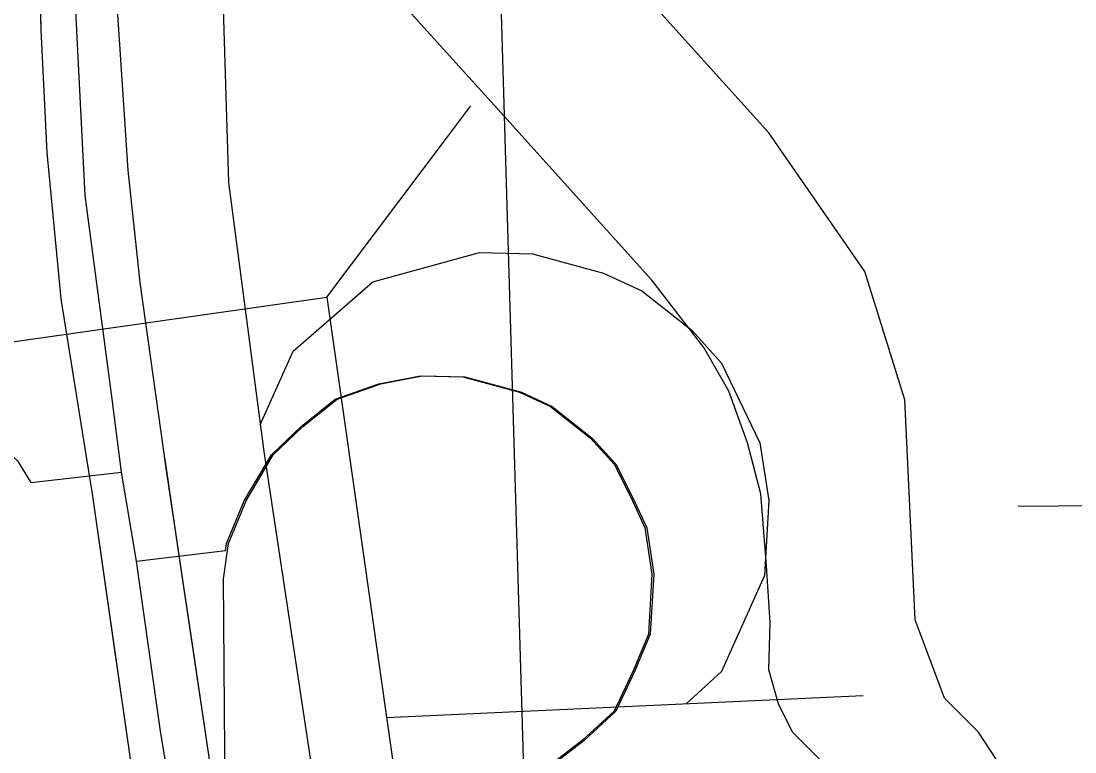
# Model space of a CAD drawing. Extents: x 128.7 to 185.5, y -21.4 to 12.6.
# Drawn here: x 151.1534 to 151.3733, y -9.417 to -9.2643 of the extents above; entities that cross this region are included whole.
import ezdxf

# ---------------------------------------------------------------- set-up
doc = ezdxf.new("R2010")
doc.units = 0
for name, color, linetype in [('tdCoCityStreetMinor', 7, 'Continuous'), ('tdCoDivCarto', 7, 'Continuous'), ('tdCoPriCL', 7, 'Continuous'), ('tdCoPriDiv', 7, 'Continuous'), ('tdCoPrimary', 7, 'Continuous'), ('tdCoPriRamp', 7, 'Continuous'), ('tdCoSectLine', 7, 'Continuous'), ('tdCoStrucNonDivPri', 7, 'Continuous')]:
    doc.layers.add(name, color=color, linetype=linetype)

msp = doc.modelspace()

# ---------------------------------------------------------------- linework, layer by layer
at = {"layer": 'tdCoCityStreetMinor'}
msp.add_line((151.36148, -9.36563), (151.50081, -9.36413), dxfattribs=at)
at = {"layer": 'tdCoDivCarto'}
for p, q in [((151.1568, -9.23922), (151.15754, -9.2661)), ((151.17578, -9.29544), (151.17357, -9.26289)), ((151.15754, -9.2661), (151.15877, -9.29174)), ((151.15877, -9.29174), (151.16173, -9.32232)), ((151.17825, -9.31887), (151.17578, -9.29544)), ((151.18318, -9.35413), (151.17825, -9.31887)), ((151.16173, -9.32232), (151.16768, -9.35964)), ((151.18649, -9.3764), (151.18318, -9.35413)), ((151.16768, -9.35964), (151.16814, -9.36252)), ((151.16814, -9.36252), (151.17277, -9.39469)), ((151.18882, -9.39214), (151.18649, -9.3764)), ((151.18882, -9.39214), (151.18649, -9.3764)), ((151.19259, -9.41755), (151.18882, -9.39214)), ((151.17277, -9.39469), (151.17596, -9.41693)), ((151.17596, -9.41693), (151.17878, -9.43655))]:
    msp.add_line(p, q, dxfattribs=at)
for points in [[(151.16122, -9.0807), (151.15877, -9.16079), (151.1568, -9.23922), (151.15754, -9.2661), (151.15877, -9.29174), (151.16173, -9.32232), (151.16768, -9.35964)], [(151.16122, -9.0807), (151.15877, -9.16079), (151.1568, -9.23922), (151.15754, -9.2661), (151.15877, -9.29174), (151.16173, -9.32232), (151.16768, -9.35964)], [(151.16122, -9.0807), (151.15877, -9.16079), (151.1568, -9.23922), (151.15754, -9.2661), (151.15877, -9.29174), (151.16173, -9.32232), (151.16768, -9.35964)], [(151.18364, -9.35719), (151.18318, -9.35413), (151.17825, -9.31887), (151.17578, -9.29544), (151.17357, -9.26289), (151.17258, -9.237), (151.17357, -9.20272), (151.17578, -9.14748), (151.17659, -9.11926)], [(151.18372, -9.35775), (151.18318, -9.35413), (151.17825, -9.31887), (151.17578, -9.29544), (151.17357, -9.26289), (151.17258, -9.237), (151.17357, -9.20272), (151.17578, -9.14748), (151.17658, -9.11977)], [(151.18649, -9.3764), (151.18318, -9.35413), (151.17825, -9.31887), (151.17578, -9.29544), (151.17357, -9.26289), (151.17258, -9.237), (151.17357, -9.20272), (151.17578, -9.14748), (151.17658, -9.11977)], [(151.1864, -9.37584), (151.18364, -9.35719)], [(151.18649, -9.3764), (151.18372, -9.35775)], [(151.16768, -9.35964), (151.16814, -9.36252), (151.17596, -9.41693), (151.17878, -9.43655), (151.17954, -9.44181), (151.17965, -9.44256)], [(151.16768, -9.35964), (151.16814, -9.36252), (151.17596, -9.41693), (151.17878, -9.43655), (151.17954, -9.44181), (151.17965, -9.44256)], [(151.16768, -9.35964), (151.16814, -9.36252), (151.17277, -9.39469)], [(151.19609, -9.44114), (151.19533, -9.43603), (151.19259, -9.41755), (151.1864, -9.37584)], [(151.19611, -9.44128), (151.19533, -9.43603), (151.19259, -9.41755), (151.18649, -9.3764)], [(151.19611, -9.44128), (151.19533, -9.43603), (151.19259, -9.41755), (151.18882, -9.39214)], [(151.17277, -9.39469), (151.17596, -9.41693), (151.17878, -9.43655), (151.17954, -9.44181), (151.17965, -9.44256)]]:
    msp.add_lwpolyline(points, dxfattribs=at)
at = {"layer": 'tdCoPriCL'}
for points in [[(151.17435, -9.35852), (151.17237, -9.34274), (151.16681, -9.30076), (151.1646, -9.25795), (151.16405, -9.21233), (151.16534, -9.18119), (151.1665, -9.15335)], [(151.33094, -9.43512), (151.32009, -9.41851), (151.31441, -9.41284), (151.31146, -9.40692), (151.30948, -9.39977), (151.30973, -9.3899), (151.30899, -9.37807), (151.30776, -9.36302), (151.30504, -9.35242), (151.3011, -9.34157), (151.29592, -9.33244), (151.28507, -9.31839), (151.2535, -9.28337), (151.22884, -9.256), (151.21799, -9.24071), (151.20714, -9.22246), (151.1958, -9.19903), (151.1899, -9.18064), (151.18396, -9.15439), (151.18377, -9.15322), (151.1665, -9.15335)], [(151.17747, -9.37711), (151.19609, -9.37488), (151.19629, -9.37338), (151.19999, -9.3645), (151.20566, -9.35488), (151.21183, -9.34897), (151.21898, -9.34329), (151.2281, -9.34009), (151.23673, -9.33836), (151.24561, -9.33861), (151.25745, -9.34181), (151.26386, -9.34477), (151.27225, -9.35143), (151.27718, -9.35686), (151.28063, -9.36376), (151.28359, -9.37017), (151.28507, -9.37979), (151.28433, -9.39237), (151.28112, -9.40001), (151.27718, -9.4084), (151.27052, -9.41456), (151.26287, -9.42048)], [(151.10779, -9.44521), (151.107, -9.42838), (151.10431, -9.42788), (151.09715, -9.42443), (151.09025, -9.42048), (151.08507, -9.41481), (151.08113, -9.40963), (151.07743, -9.40347), (151.07496, -9.39582), (151.07323, -9.38645), (151.07397, -9.37683), (151.07669, -9.3682), (151.08162, -9.36006), (151.08852, -9.35217), (151.09543, -9.34675), (151.10283, -9.34305), (151.1122, -9.34157), (151.12231, -9.34083), (151.13143, -9.34305), (151.13908, -9.34625), (151.14574, -9.34995), (151.15264, -9.35612), (151.15544, -9.36065), (151.17435, -9.35852)], [(151.17747, -9.37711), (151.17435, -9.35852)], [(151.18752, -9.44138), (151.18663, -9.43629), (151.18662, -9.43624), (151.18341, -9.41802), (151.18254, -9.41307), (151.17747, -9.37711)]]:
    msp.add_lwpolyline(points, dxfattribs=at)
at = {"layer": 'tdCoPriDiv'}
for points in [[(151.21655, -7.12533), (151.22748, -7.54254), (151.23381, -7.73016), (151.23532, -7.86382), (151.22573, -8.1794), (151.22162, -8.26095), (151.21667, -8.53369), (151.20273, -8.92754), (151.19962, -9.05122), (151.19881, -9.12045), (151.19405, -9.21277), (151.19671, -9.29801), (151.20404, -9.35417), (151.22635, -9.50135), (151.26366, -9.74537), (151.27193, -9.8114), (151.28313, -9.87322), (151.30476, -10.03248), (151.32174, -10.13688), (151.32805, -10.18831), (151.34009, -10.2666)], [(151.22969, -9.40977), (151.32915, -9.40517)]]:
    msp.add_lwpolyline(points, dxfattribs=at)
at = {"layer": 'tdCoPrimary'}
msp.add_line((151.18882, -9.39214), (151.18649, -9.3764), dxfattribs=at)
msp.add_line((151.18882, -9.39214), (151.18649, -9.3764), dxfattribs=at)
for points in [[(151.17283, -8.68657), (151.16937, -8.81727), (151.16469, -8.94699), (151.16366, -8.98835), (151.16342, -8.99801), (151.16197, -9.05623), (151.16122, -9.0807), (151.15877, -9.16079), (151.1568, -9.23922), (151.15754, -9.2661), (151.15877, -9.29174), (151.16173, -9.32232), (151.16768, -9.35964), (151.16814, -9.36252), (151.17277, -9.39469), (151.17596, -9.41693), (151.17878, -9.43655)], [(151.19519, -9.43504), (151.19259, -9.41755), (151.18882, -9.39214), (151.18649, -9.3764), (151.18318, -9.35413), (151.17825, -9.31887), (151.17578, -9.29544), (151.17357, -9.26289), (151.17258, -9.237), (151.17357, -9.20272), (151.17578, -9.14748), (151.17658, -9.11977), (151.17898, -9.03553), (151.17899, -9.03527), (151.18221, -8.92756), (151.18368, -8.87843), (151.18762, -8.73811)], [(151.16122, -9.0807), (151.15877, -9.16079), (151.1568, -9.23922), (151.15754, -9.2661), (151.15877, -9.29174), (151.16173, -9.32232), (151.16768, -9.35964)], [(151.16122, -9.0807), (151.15877, -9.16079), (151.1568, -9.23922), (151.15754, -9.2661), (151.15877, -9.29174), (151.16173, -9.32232), (151.16768, -9.35964)], [(151.18649, -9.3764), (151.18318, -9.35413), (151.17825, -9.31887), (151.17578, -9.29544), (151.17357, -9.26289), (151.17258, -9.237), (151.17357, -9.20272), (151.17578, -9.14748), (151.17658, -9.11977)], [(151.18649, -9.3764), (151.18318, -9.35413), (151.17825, -9.31887), (151.17578, -9.29544), (151.17357, -9.26289), (151.17258, -9.237), (151.17357, -9.20272), (151.17578, -9.14748), (151.17658, -9.11977)], [(151.19607, -9.43491), (151.19568, -9.38078), (151.19667, -9.37338), (151.20037, -9.3645), (151.20604, -9.35488), (151.21221, -9.34897), (151.21936, -9.34329), (151.22848, -9.34009), (151.23711, -9.33836), (151.24599, -9.33861), (151.25783, -9.34181), (151.26424, -9.34477), (151.27262, -9.35143), (151.27756, -9.35686), (151.28101, -9.36376), (151.28397, -9.37017), (151.28545, -9.37979), (151.28471, -9.39237), (151.2815, -9.40001), (151.27756, -9.4084), (151.2709, -9.41456), (151.26325, -9.42048)], [(151.19607, -9.43491), (151.19568, -9.38078), (151.19667, -9.37338), (151.20037, -9.3645), (151.20604, -9.35488), (151.21221, -9.34897), (151.21936, -9.34329), (151.22848, -9.34009), (151.23711, -9.33836), (151.24599, -9.33861), (151.25783, -9.34181), (151.26424, -9.34477), (151.27262, -9.35143), (151.27756, -9.35686), (151.28101, -9.36376), (151.28397, -9.37017), (151.28545, -9.37979), (151.28471, -9.39237), (151.2815, -9.40001), (151.27756, -9.4084), (151.2709, -9.41456), (151.26325, -9.42048)], [(151.19607, -9.43491), (151.19568, -9.38078), (151.19667, -9.37338), (151.20037, -9.3645), (151.20604, -9.35488), (151.21221, -9.34897), (151.21936, -9.34329), (151.22848, -9.34009), (151.23711, -9.33836), (151.24599, -9.33861), (151.25783, -9.34181), (151.26424, -9.34477), (151.27262, -9.35143), (151.27756, -9.35686), (151.28101, -9.36376), (151.28397, -9.37017), (151.28545, -9.37979), (151.28471, -9.39237), (151.2815, -9.40001), (151.27756, -9.4084), (151.2709, -9.41456), (151.26325, -9.42048)], [(151.16768, -9.35964), (151.16814, -9.36252), (151.17277, -9.39469)], [(151.16768, -9.35964), (151.16814, -9.36252), (151.17277, -9.39469)], [(151.19611, -9.44128), (151.19533, -9.43603), (151.19259, -9.41755), (151.18882, -9.39214)], [(151.19611, -9.44128), (151.19533, -9.43603), (151.19259, -9.41755), (151.18882, -9.39214)], [(151.17277, -9.39469), (151.17596, -9.41693), (151.17878, -9.43655), (151.17954, -9.44181), (151.17965, -9.44256)], [(151.17277, -9.39469), (151.17596, -9.41693), (151.17878, -9.43655), (151.17954, -9.44181), (151.17965, -9.44256)]]:
    msp.add_lwpolyline(points, dxfattribs=at)
at = {"layer": 'tdCoPriRamp'}
for points in [[(151.36679, -9.43355), (151.35323, -9.41279), (151.34614, -9.4057), (151.33997, -9.38936), (151.33781, -9.34343), (151.32949, -9.31662), (151.30946, -9.28764), (151.23917, -9.20965), (151.21205, -9.16773), (151.19788, -9.13851)], [(151.20331, -9.34861), (151.2102, -9.33326), (151.22684, -9.31877), (151.24904, -9.31261), (151.26013, -9.31292), (151.27493, -9.31692), (151.28294, -9.32062), (151.29343, -9.32895), (151.29959, -9.33573), (151.30761, -9.35237), (151.30946, -9.3644), (151.30853, -9.38012), (151.29959, -9.40015), (151.29221, -9.40688)]]:
    msp.add_lwpolyline(points, dxfattribs=at)
at = {"layer": 'tdCoSectLine'}
msp.add_lwpolyline([(151.25117, -9.18021), (151.28091, -10.18908)], dxfattribs=at)
at = {"layer": 'tdCoStrucNonDivPri'}
msp.add_line((151.21721, -9.32197), (151.24724, -9.28199), dxfattribs=at)
msp.add_lwpolyline([(151.21721, -9.32197), (151.2484, -9.54147), (151.1494, -9.55554), (151.1182, -9.33604)], close=True, dxfattribs=at)

doc.saveas('drawing.dxf')
